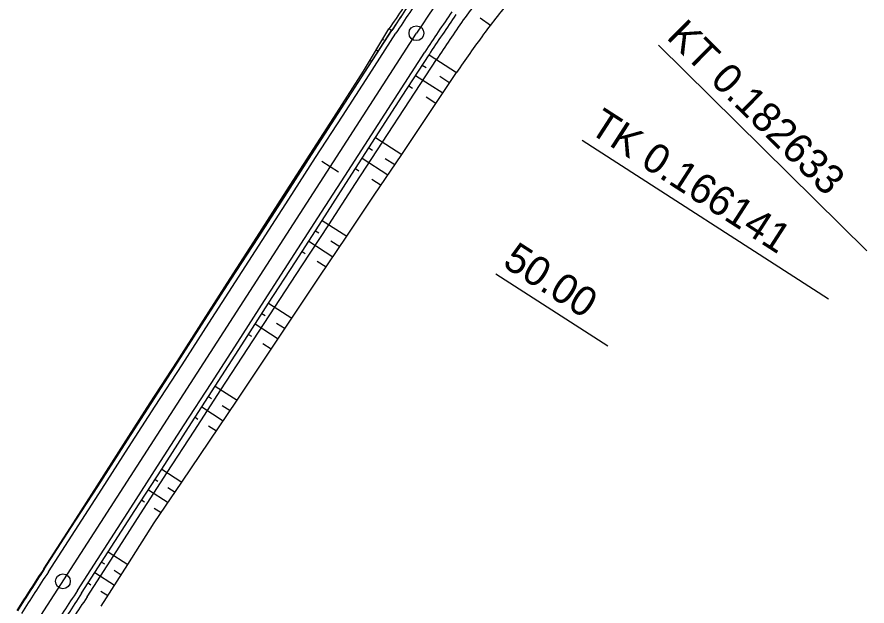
# Model space of a CAD drawing. Extents: x -481656 to -478728, y -1113199 to -1110710.
# Drawn here: x -479835 to -479748.9, y -1111705.7 to -1111646 of the extents above; entities that cross this region are included whole.
import ezdxf

# ---------------------------------------------------------------- set-up
doc = ezdxf.new("R2010")
doc.units = 0
for name, color, linetype in [('C5_HATCH_SLOPE_L', 7, 'Continuous'), ('C5_HATCH_SLOPE_R', 7, 'Continuous'), ('C5_HECTOMETRY', 7, 'Continuous'), ('C5_HLBODY', 7, 'Continuous'), ('C5_HRANA_TELESO', 7, 'Continuous'), ('C5_KORUNA', 7, 'Continuous'), ('C5_OSA', 7, 'Continuous'), ('C5_PRIKOP', 7, 'Continuous'), ('C5_STANICENI', 7, 'Continuous'), ('C5_ZPEVKRAJ', 7, 'Continuous')]:
    doc.layers.add(name, color=color, linetype=linetype)

msp = doc.modelspace()

# ---------------------------------------------------------------- linework, layer by layer
at = {"layer": 'C5_HATCH_SLOPE_L'}
for p, q in [((-479797.043, -1111647.365), (-479797.321, -1111647.186)), ((-479797.849, -1111648.333), (-479797.969, -1111648.256)), ((-479797.721, -1111648.416), (-479797.725, -1111648.413)), ((-479798.398, -1111649.466), (-479798.617, -1111649.325)), ((-479799.174, -1111650.453), (-479799.264, -1111650.395)), ((-479799.075, -1111650.517), (-479799.08, -1111650.514)), ((-479802.462, -1111655.77), (-479802.59, -1111655.687)), ((-479803.207, -1111656.776), (-479803.266, -1111656.738)), ((-479803.139, -1111656.82), (-479803.144, -1111656.818)), ((-479803.817, -1111657.871), (-479803.943, -1111657.79)), ((-479804.561, -1111658.878), (-479804.619, -1111658.841)), ((-479804.494, -1111658.921), (-479804.498, -1111658.918)), ((-479807.881, -1111664.174), (-479808, -1111664.097)), ((-479808.621, -1111665.184), (-479808.676, -1111665.149)), ((-479808.558, -1111665.225), (-479808.562, -1111665.222)), ((-479809.235, -1111666.276), (-479809.352, -1111666.2)), ((-479809.974, -1111667.286), (-479810.028, -1111667.252)), ((-479809.913, -1111667.326), (-479809.917, -1111667.324)), ((-479813.299, -1111672.579), (-479813.404, -1111672.512)), ((-479814.032, -1111673.594), (-479814.079, -1111673.564)), ((-479813.976, -1111673.63), (-479813.98, -1111673.627)), ((-479814.654, -1111674.68), (-479814.754, -1111674.616)), ((-479815.384, -1111675.696), (-479815.429, -1111675.668)), ((-479815.331, -1111675.731), (-479815.336, -1111675.728)), ((-479818.718, -1111680.984), (-479818.804, -1111680.928)), ((-479819.442, -1111682.004), (-479819.481, -1111681.979)), ((-479819.395, -1111682.034), (-479819.399, -1111682.032)), ((-479820.072, -1111683.085), (-479820.158, -1111683.03)), ((-479820.796, -1111684.106), (-479820.835, -1111684.081)), ((-479820.75, -1111684.136), (-479820.754, -1111684.133)), ((-479824.136, -1111689.389), (-479824.219, -1111689.335)), ((-479824.857, -1111690.411), (-479824.892, -1111690.388)), ((-479824.814, -1111690.439), (-479824.818, -1111690.436)), ((-479825.491, -1111691.49), (-479825.565, -1111691.442)), ((-479826.208, -1111692.515), (-479826.238, -1111692.495)), ((-479826.168, -1111692.54), (-479826.172, -1111692.538)), ((-479829.555, -1111697.793), (-479829.612, -1111697.757)), ((-479830.264, -1111698.823), (-479830.288, -1111698.808)), ((-479830.232, -1111698.844), (-479830.236, -1111698.841)), ((-479830.91, -1111699.894), (-479830.965, -1111699.859)), ((-479831.618, -1111700.925), (-479831.641, -1111700.91)), ((-479831.587, -1111700.945), (-479831.591, -1111700.942))]:
    msp.add_line(p, q, dxfattribs=at)
at = {"layer": 'C5_HATCH_SLOPE_R'}
for p, q in [((-479788.058, -1111646.063), (-479787.044, -1111646.813)), ((-479793.261, -1111649.803), (-479790.46, -1111651.609)), ((-479793.939, -1111650.854), (-479793.564, -1111651.096)), ((-479794.616, -1111651.905), (-479791.855, -1111653.684)), ((-479792.173, -1111651.992), (-479791.158, -1111652.647)), ((-479795.293, -1111652.955), (-479794.923, -1111653.194)), ((-479793.553, -1111654.077), (-479792.553, -1111654.722)), ((-479798.68, -1111658.208), (-479796.031, -1111659.916)), ((-479799.357, -1111659.259), (-479799.003, -1111659.487)), ((-479800.035, -1111660.309), (-479797.424, -1111661.992)), ((-479797.688, -1111660.334), (-479796.727, -1111660.954)), ((-479800.712, -1111661.36), (-479800.363, -1111661.585)), ((-479799.067, -1111662.42), (-479798.12, -1111663.031)), ((-479804.098, -1111666.613), (-479801.602, -1111668.222)), ((-479804.776, -1111667.663), (-479804.443, -1111667.878)), ((-479805.453, -1111668.714), (-479802.998, -1111670.297)), ((-479803.205, -1111668.676), (-479802.3, -1111669.26)), ((-479806.13, -1111669.765), (-479805.802, -1111669.976)), ((-479804.585, -1111670.76), (-479803.695, -1111671.334)), ((-479809.517, -1111675.017), (-479807.161, -1111676.536)), ((-479810.194, -1111676.068), (-479809.882, -1111676.269)), ((-479810.872, -1111677.119), (-479808.55, -1111678.615)), ((-479808.714, -1111677.023), (-479807.856, -1111677.576)), ((-479811.549, -1111678.169), (-479811.243, -1111678.366)), ((-479810.091, -1111679.11), (-479809.245, -1111679.655)), ((-479814.936, -1111683.422), (-479812.716, -1111684.853)), ((-479815.613, -1111684.473), (-479815.322, -1111684.66)), ((-479816.29, -1111685.523), (-479814.111, -1111686.928)), ((-479814.223, -1111685.37), (-479813.414, -1111685.891)), ((-479816.968, -1111686.574), (-479816.682, -1111686.758)), ((-479815.602, -1111687.454), (-479814.809, -1111687.966)), ((-479820.354, -1111691.827), (-479818.302, -1111693.15)), ((-479821.031, -1111692.877), (-479820.752, -1111693.058)), ((-479821.709, -1111693.928), (-479819.713, -1111695.215)), ((-479819.74, -1111693.71), (-479819.008, -1111694.182)), ((-479822.386, -1111694.979), (-479822.106, -1111695.16)), ((-479821.122, -1111695.794), (-479820.419, -1111696.247)), ((-479825.773, -1111700.232), (-479823.799, -1111701.504)), ((-479826.45, -1111701.282), (-479826.17, -1111701.462)), ((-479827.127, -1111702.333), (-479825.141, -1111703.614)), ((-479825.18, -1111702.101), (-479824.47, -1111702.559)), ((-479827.805, -1111703.383), (-479827.525, -1111703.564)), ((-479826.528, -1111704.206), (-479825.811, -1111704.668))]:
    msp.add_line(p, q, dxfattribs=at)
at = {"layer": 'C5_HECTOMETRY'}
msp.add_circle((-479830.373, -1111703.215), 0.75, dxfattribs=at)
at = {"layer": 'C5_HLBODY'}
for p, q in [((-479770.002, -1111648.828), (-479748.863, -1111669.69)), ((-479777.724, -1111658.462), (-479752.762, -1111674.555))]:
    msp.add_line(p, q, dxfattribs=at)
msp.add_circle((-479794.534, -1111647.625), 0.75, dxfattribs=at)
at = {"layer": 'C5_HRANA_TELESO'}
for p, q in [((-479799.912, -1111651.465), (-479797.321, -1111647.186)), ((-479802.59, -1111655.687), (-479799.912, -1111651.465)), ((-479793.25, -1111655.76), (-479790.46, -1111651.609)), ((-479805.295, -1111659.892), (-479802.59, -1111655.687)), ((-479796.031, -1111659.916), (-479793.25, -1111655.76)), ((-479808, -1111664.097), (-479805.295, -1111659.892)), ((-479798.816, -1111664.069), (-479796.031, -1111659.916)), ((-479801.602, -1111668.222), (-479798.816, -1111664.069)), ((-479810.704, -1111668.303), (-479808, -1111664.097)), ((-479813.404, -1111672.512), (-479810.704, -1111668.303)), ((-479804.393, -1111672.372), (-479801.602, -1111668.222)), ((-479816.104, -1111676.72), (-479813.404, -1111672.512)), ((-479807.161, -1111676.536), (-479804.393, -1111672.372)), ((-479818.804, -1111680.928), (-479816.104, -1111676.72)), ((-479809.939, -1111680.694), (-479807.161, -1111676.536)), ((-479821.512, -1111685.131), (-479818.804, -1111680.928)), ((-479812.716, -1111684.853), (-479809.939, -1111680.694)), ((-479824.219, -1111689.335), (-479821.512, -1111685.131)), ((-479815.506, -1111689.003), (-479812.716, -1111684.853)), ((-479818.302, -1111693.15), (-479815.506, -1111689.003)), ((-479826.911, -1111693.548), (-479824.219, -1111689.335)), ((-479821.124, -1111697.28), (-479818.302, -1111693.15)), ((-479829.612, -1111697.757), (-479826.911, -1111693.548)), ((-479823.799, -1111701.504), (-479821.124, -1111697.28)), ((-479832.318, -1111701.961), (-479829.612, -1111697.757)), ((-479826.482, -1111705.723), (-479823.799, -1111701.504))]:
    msp.add_line(p, q, dxfattribs=at)
for centre, radius, start, end in [((-479591.773, -1111785.199), 247.584, 144.93568, 146.12116), ((-479728.156, -1111692.078), 74.274, 139.76559, 143.34721), ((-479606.606, -1111777.73), 222.954, 144.33538, 145.55048), ((-479622.428, -1111839.891), 251.154, 146.68899, 147.83058)]:
    msp.add_arc(centre, radius, start, end, dxfattribs=at)
at = {"layer": 'C5_KORUNA'}
for p, q in [((-479799.753, -1111651.567), (-479797.043, -1111647.365)), ((-479795.971, -1111654.006), (-479793.261, -1111649.803)), ((-479802.462, -1111655.77), (-479799.753, -1111651.567)), ((-479798.68, -1111658.208), (-479795.971, -1111654.006)), ((-479805.171, -1111659.972), (-479802.462, -1111655.77)), ((-479801.389, -1111662.41), (-479798.68, -1111658.208)), ((-479807.881, -1111664.174), (-479805.171, -1111659.972)), ((-479804.098, -1111666.613), (-479801.389, -1111662.41)), ((-479810.59, -1111668.377), (-479807.881, -1111664.174)), ((-479806.808, -1111670.815), (-479804.098, -1111666.613)), ((-479813.299, -1111672.579), (-479810.59, -1111668.377)), ((-479809.517, -1111675.017), (-479806.808, -1111670.815)), ((-479816.008, -1111676.781), (-479813.299, -1111672.579)), ((-479812.226, -1111679.22), (-479809.517, -1111675.017)), ((-479818.718, -1111680.984), (-479816.008, -1111676.781)), ((-479814.936, -1111683.422), (-479812.226, -1111679.22)), ((-479821.427, -1111685.186), (-479818.718, -1111680.984)), ((-479817.645, -1111687.625), (-479814.936, -1111683.422)), ((-479824.136, -1111689.389), (-479821.427, -1111685.186)), ((-479820.354, -1111691.827), (-479817.645, -1111687.625)), ((-479826.846, -1111693.591), (-479824.136, -1111689.389)), ((-479823.063, -1111696.029), (-479820.354, -1111691.827)), ((-479829.555, -1111697.793), (-479826.846, -1111693.591)), ((-479825.773, -1111700.232), (-479823.063, -1111696.029)), ((-479832.264, -1111701.996), (-479829.555, -1111697.793)), ((-479828.482, -1111704.434), (-479825.773, -1111700.232))]:
    msp.add_line(p, q, dxfattribs=at)
for centre, radius, start, end in [((-479590.785, -1111782.801), 246.75, 145.52376, 146.70984), ((-479598.239, -1111777.757), 233.25, 145.52979, 146.7312), ((-479622.546, -1111840.133), 251.125, 146.62781, 147.76951), ((-479620.653, -1111841.35), 248.875, 146.62349, 147.7737)]:
    msp.add_arc(centre, radius, start, end, dxfattribs=at)
at = {"layer": 'C5_OSA'}
msp.add_line((-479832.606, -1111706.678), (-479794.534, -1111647.625), dxfattribs=at)
msp.add_arc((-479727.296, -1111690.973), 80, 135.37881, 147.1898, dxfattribs=at)
at = {"layer": 'C5_PRIKOP'}
for p, q in [((-479799.761, -1111651.562), (-479797.052, -1111647.36)), ((-479795.236, -1111654.479), (-479792.505, -1111650.291)), ((-479802.47, -1111655.764), (-479799.761, -1111651.562)), ((-479797.966, -1111658.668), (-479795.236, -1111654.479)), ((-479805.18, -1111659.967), (-479802.47, -1111655.764)), ((-479800.697, -1111662.857), (-479797.966, -1111658.668)), ((-479807.889, -1111664.169), (-479805.18, -1111659.967)), ((-479803.428, -1111667.045), (-479800.697, -1111662.857)), ((-479810.598, -1111668.371), (-479807.889, -1111664.169)), ((-479806.158, -1111671.234), (-479803.428, -1111667.045)), ((-479813.308, -1111672.574), (-479810.598, -1111668.371)), ((-479808.889, -1111675.423), (-479806.158, -1111671.234)), ((-479816.017, -1111676.776), (-479813.308, -1111672.574)), ((-479811.619, -1111679.611), (-479808.889, -1111675.423)), ((-479818.726, -1111680.978), (-479816.017, -1111676.776)), ((-479814.35, -1111683.8), (-479811.619, -1111679.611)), ((-479821.435, -1111685.181), (-479818.726, -1111680.978)), ((-479817.076, -1111687.991), (-479814.35, -1111683.8)), ((-479824.145, -1111689.383), (-479821.435, -1111685.181)), ((-479819.796, -1111692.187), (-479817.076, -1111687.991)), ((-479826.854, -1111693.585), (-479824.145, -1111689.383)), ((-479822.503, -1111696.39), (-479819.796, -1111692.187)), ((-479829.563, -1111697.788), (-479826.854, -1111693.585)), ((-479825.213, -1111700.593), (-479822.503, -1111696.39)), ((-479832.273, -1111701.99), (-479829.563, -1111697.788)), ((-479827.922, -1111704.795), (-479825.213, -1111700.593))]:
    msp.add_line(p, q, dxfattribs=at)
for centre, radius, start, end in [((-479727.543, -1111691.295), 76.812, 140.54328, 144.12431), ((-479590.768, -1111782.812), 246.78, 145.52375, 146.70979), ((-479600.457, -1111777.713), 230.475, 145.23126, 146.43618), ((-479622.55, -1111840.131), 251.13, 146.62782, 147.7695), ((-479620.373, -1111841.53), 248.542, 146.62285, 147.77432)]:
    msp.add_arc(centre, radius, start, end, dxfattribs=at)
at = {"layer": 'C5_STANICENI'}
for p, q in [((-479802.44, -1111661.733), (-479804.121, -1111660.649)), ((-479786.471, -1111672.028), (-479775.124, -1111679.343))]:
    msp.add_line(p, q, dxfattribs=at)
at = {"layer": 'C5_ZPEVKRAJ'}
for p, q in [((-479799.332, -1111651.838), (-479796.623, -1111647.636)), ((-479796.391, -1111653.735), (-479793.682, -1111649.532)), ((-479802.042, -1111656.041), (-479799.332, -1111651.838)), ((-479799.1, -1111657.937), (-479796.391, -1111653.735)), ((-479804.751, -1111660.243), (-479802.042, -1111656.041)), ((-479801.809, -1111662.139), (-479799.1, -1111657.937)), ((-479807.46, -1111664.445), (-479804.751, -1111660.243)), ((-479804.519, -1111666.342), (-479801.809, -1111662.139)), ((-479810.17, -1111668.648), (-479807.46, -1111664.445)), ((-479807.228, -1111670.544), (-479804.519, -1111666.342)), ((-479812.879, -1111672.85), (-479810.17, -1111668.648)), ((-479809.937, -1111674.747), (-479807.228, -1111670.544)), ((-479815.588, -1111677.052), (-479812.879, -1111672.85)), ((-479812.647, -1111678.949), (-479809.937, -1111674.747)), ((-479818.297, -1111681.255), (-479815.588, -1111677.052)), ((-479815.356, -1111683.151), (-479812.647, -1111678.949)), ((-479821.007, -1111685.457), (-479818.297, -1111681.255)), ((-479818.065, -1111687.354), (-479815.356, -1111683.151)), ((-479823.716, -1111689.659), (-479821.007, -1111685.457)), ((-479820.774, -1111691.556), (-479818.065, -1111687.354)), ((-479826.425, -1111693.862), (-479823.716, -1111689.659)), ((-479823.484, -1111695.758), (-479820.774, -1111691.556)), ((-479829.135, -1111698.064), (-479826.425, -1111693.862)), ((-479826.193, -1111699.961), (-479823.484, -1111695.758)), ((-479831.844, -1111702.266), (-479829.135, -1111698.064)), ((-479828.902, -1111704.163), (-479826.193, -1111699.961))]:
    msp.add_line(p, q, dxfattribs=at)
for centre, radius, start, end in [((-479591.613, -1111782.24), 245.25, 145.52441, 146.71211), ((-479597.411, -1111778.317), 234.75, 145.5291, 146.72872), ((-479622.336, -1111840.268), 250.875, 146.62733, 147.76997), ((-479620.863, -1111841.214), 249.125, 146.62398, 147.77323)]:
    msp.add_arc(centre, radius, start, end, dxfattribs=at)

# ---------------------------------------------------------------- texts
at = {"layer": 'C5_HLBODY'}
for s, rotation, p in [('KT 0.182633', 315.37882, (-479769.3, -1111648.116)), ('TK 0.166141', 327.1898, (-479777.183, -1111657.621))]:
    msp.add_text(s, height=3, rotation=rotation, dxfattribs=at).set_placement(p)
at = {"layer": 'C5_STANICENI'}
msp.add_text('50.00', height=3, rotation=327.1898, dxfattribs=at).set_placement((-479785.93, -1111671.187))

doc.saveas('drawing.dxf')
